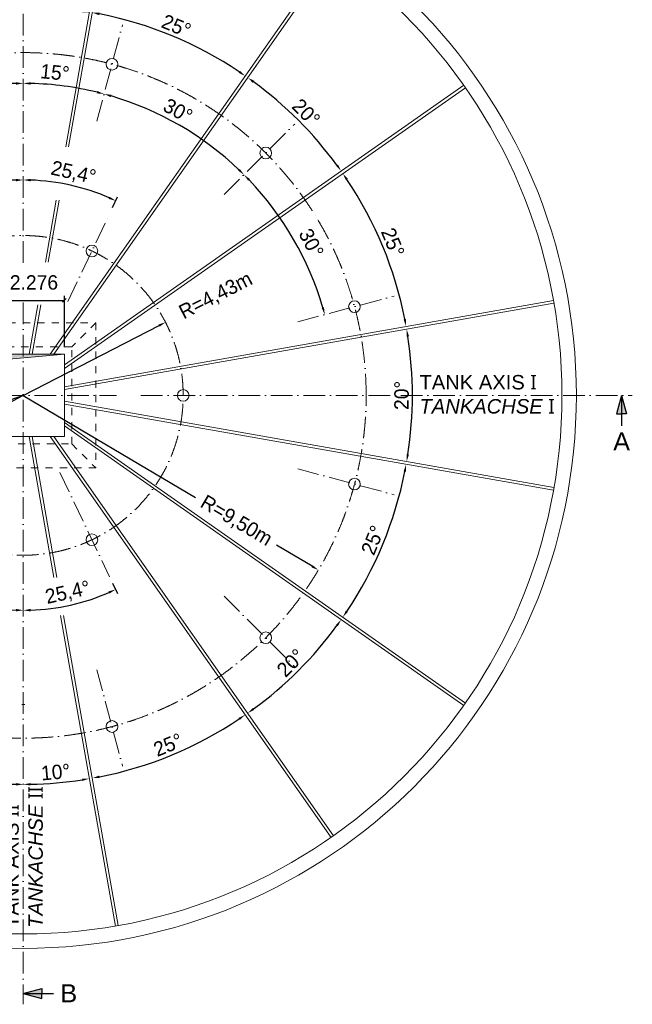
# Model space of a CAD drawing. Header units: millimetres. Extents: x -3395 to 5934498, y -177084 to 63013.
# Tile 576 of 652: x 91835 to 108810, y -16875 to 10412. Entities that reach past the tile are written whole.
import ezdxf

# ---------------------------------------------------------------- set-up
doc = ezdxf.new("R2010")
doc.units = ezdxf.units.MM
doc.linetypes.add('ACAD_ISO10W100', pattern=[18, 12, -3, 0, -3])
doc.linetypes.add('JIS_02_1.0', pattern=[2, 1, -1])
doc.layers.add('Bemaßung', color=7, linetype='Continuous', lineweight=9)
doc.layers.add('Beschriftung', color=7, linetype='Continuous', lineweight=9)
doc.styles.add('LBB3.5M1000', font='isocp.shx', dxfattribs={"height": 3.5})
doc.dimstyles.new('DIN', dxfattribs={"dimtxt": 2.5, "dimasz": 2.5, "dimexe": 1.25, "dimexo": 0.625, "dimtad": 1, "dimtih": 1, "dimdec": 4, "dimdsep": 46, "dimlunit": 6, "dimtxsty": 'Standard', "dimcen": 2.5, "dimadec": 0, "dimazin": 0, "dimtfac": 1, "dimtdec": 4, "dimtmove": 0, "dimatfit": 3, "dimfxl": 0, "dimtvp": 1, "dimtolj": 1, "dimtzin": 0, "dimarcsym": 0})

# ---------------------------------------------------------------- blocks, each defined once
blk = doc.blocks.new('*D161')
at = {"layer": 'Bemaßung', "color": 0, "lineweight": -2, "transparency": 16777216}
for p, q in [((91935, 0), (96710, -2827)), ((99938, -4737), (98948, -4151))]:
    blk.add_line(p, q, dxfattribs=at)
at = {"layer": 'Bemaßung', "color": 0, "transparency": 16777216}
blk.add_solid([(99955, -4708), (99921, -4766), (100110, -4839)], dxfattribs=at)
at = {"layer": 'DEFPOINTS', "color": 0, "transparency": 16777216}
for p in [(91935, 0), (100110, -4839)]:
    blk.add_point(p, dxfattribs=at)
at = {"layer": 'Bemaßung', "color": 0, "transparency": 16777216, "insert": (97829, -3489), "char_height": 400, "attachment_point": 5, "rotation": 329.3781}
blk.add_mtext('\\A1;R=9,50m', dxfattribs=at)
blk = doc.blocks.new('_Oblique')
at = {"color": 0, "linetype": 'ByBlock', "lineweight": -2}
blk.add_line((-0.5, -0.5), (0.5, 0.5), dxfattribs=at)
blk = doc.blocks.new('*D162')
at = {"layer": 'Bemaßung', "color": 0, "lineweight": -2, "transparency": 16777216}
blk.add_line((91935, 0), (95697, 1934), dxfattribs=at)
at = {"layer": 'Bemaßung', "color": 0, "transparency": 16777216}
blk.add_solid([(95682, 1964), (95712, 1905), (95875, 2026)], dxfattribs=at)
at = {"layer": 'DEFPOINTS', "color": 0, "transparency": 16777216}
for p in [(95875, 2026), (91935, 0)]:
    blk.add_point(p, dxfattribs=at)
at = {"layer": 'Bemaßung', "color": 0, "transparency": 16777216, "insert": (97276, 2746), "char_height": 400, "attachment_point": 5, "rotation": 27.2113}
blk.add_mtext('\\A1;R=4,43m', dxfattribs=at)
blk = doc.blocks.new('*D163')
at = {"layer": 'Bemaßung', "color": 0, "lineweight": -2, "transparency": 16777216}
for p, q in [((91935, 0), (81504, -3635)), ((78030, -4845), (78356, -4732))]:
    blk.add_line(p, q, dxfattribs=at)
at = {"layer": 'Bemaßung', "color": 0, "transparency": 16777216}
blk.add_solid([(78019, -4814), (78041, -4877), (77841, -4911)], dxfattribs=at)
at = {"layer": 'DEFPOINTS', "color": 0, "transparency": 16777216}
for p in [(91935, 0), (77841, -4911)]:
    blk.add_point(p, dxfattribs=at)
at = {"layer": 'Bemaßung', "color": 0, "transparency": 16777216, "insert": (79930, -4183), "char_height": 400, "attachment_point": 5, "rotation": 19.2115}
blk.add_mtext('\\A1;R=14,92 m', dxfattribs=at)
blk = doc.blocks.new('*D164')
at = {"layer": 'Bemaßung', "color": 0, "lineweight": -2, "transparency": 16777216}
for p, q in [((91935, 0), (81956, -5294)), ((78574, -7088), (79011, -6857))]:
    blk.add_line(p, q, dxfattribs=at)
at = {"layer": 'Bemaßung', "color": 0, "transparency": 16777216}
blk.add_solid([(78558, -7059), (78590, -7118), (78397, -7182)], dxfattribs=at)
at = {"layer": 'DEFPOINTS', "color": 0, "transparency": 16777216}
for p in [(91935, 0), (78397, -7182)]:
    blk.add_point(p, dxfattribs=at)
at = {"layer": 'Bemaßung', "color": 0, "transparency": 16777216, "insert": (80483, -6076), "char_height": 400, "attachment_point": 5, "rotation": 27.9471}
blk.add_mtext('\\A1;R=15,32 m', dxfattribs=at)
blk = doc.blocks.new('*D165')
at = {"layer": 'Bemaßung', "color": 0, "lineweight": -2, "transparency": 16777216}
blk.add_arc((91935, 0), 8647, 91.3252, 103.6748, dxfattribs=at)
at = {"layer": 'Bemaßung', "color": 0, "transparency": 16777216}
for points in [[(91735, 8678), (91736, 8611), (91935, 8647)], [(89899, 8370), (89883, 8434), (89697, 8352)]]:
    blk.add_solid(points, dxfattribs=at)
at = {"layer": 'DEFPOINTS', "color": 0, "transparency": 16777216}
for p in [(91935, 16875), (89183, 10273), (90434, 8516), (89898, 7603), (91935, -16875)]:
    blk.add_point(p, dxfattribs=at)
at = {"layer": 'Bemaßung', "color": 0, "transparency": 16777216, "insert": (91054, 8944), "char_height": 400, "attachment_point": 5, "rotation": 5.6271}
blk.add_mtext('\\A1;15°', dxfattribs=at)
blk = doc.blocks.new('*D166')
at = {"layer": 'Bemaßung', "color": 0, "lineweight": -2, "transparency": 16777216}
blk.add_arc((91935, 0), 8647, 76.3252, 88.6748, dxfattribs=at)
at = {"layer": 'Bemaßung', "color": 0, "transparency": 16777216}
for points in [[(92135, 8611), (92136, 8678), (91935, 8647)], [(93988, 8434), (93971, 8370), (94173, 8352)]]:
    blk.add_solid(points, dxfattribs=at)
at = {"layer": 'DEFPOINTS', "color": 0, "transparency": 16777216}
for p in [(91935, 16875), (94688, 10273), (93437, 8516), (93973, 7603), (91935, -16875)]:
    blk.add_point(p, dxfattribs=at)
at = {"layer": 'Bemaßung', "color": 0, "transparency": 16777216, "insert": (92811, 8950), "char_height": 400, "attachment_point": 5, "rotation": 354.4109}
blk.add_mtext('\\A1;15°', dxfattribs=at)
blk = doc.blocks.new('*D158')
at = {"layer": 'Bemaßung', "color": 0, "lineweight": -2, "transparency": 16777216}
blk.add_arc((91932, -11), 8659, 46.3234, 73.6766, dxfattribs=at)
at = {"layer": 'Bemaßung', "color": 0, "transparency": 16777216}
for points in [[(94357, 8266), (94375, 8331), (94173, 8352)], [(97935, 6275), (97889, 6227), (98055, 6111)]]:
    blk.add_solid(points, dxfattribs=at)
at = {"layer": 'DEFPOINTS', "color": 0, "transparency": 16777216}
for p in [(94685, 10261), (93970, 7592), (99452, 7509), (96899, 7082), (97498, 5555)]:
    blk.add_point(p, dxfattribs=at)
at = {"layer": 'Bemaßung', "color": 0, "transparency": 16777216, "insert": (96222, 7888), "char_height": 400, "attachment_point": 5, "rotation": 331.4937}
blk.add_mtext('\\A1;30°', dxfattribs=at)
blk = doc.blocks.new('*D167')
at = {"layer": 'Bemaßung', "color": 0, "lineweight": -2, "transparency": 16777216}
blk.add_arc((91935, 0), 8649, 16.325, 43.675, dxfattribs=at)
at = {"layer": 'Bemaßung', "color": 0, "transparency": 16777216}
for points in [[(98167, 5949), (98214, 5996), (98051, 6116)], [(100267, 2440), (100203, 2422), (100289, 2238)]]:
    blk.add_solid(points, dxfattribs=at)
at = {"layer": 'DEFPOINTS', "color": 0, "transparency": 16777216}
for p in [(99455, 7520), (97501, 5566), (99020, 4961), (102208, 2753), (99539, 2037)]:
    blk.add_point(p, dxfattribs=at)
at = {"layer": 'Bemaßung', "color": 0, "transparency": 16777216, "insert": (99915, 4222), "char_height": 400, "attachment_point": 5, "rotation": 297.8853}
blk.add_mtext('\\A1;30°', dxfattribs=at)
blk = doc.blocks.new('*D168')
at = {"layer": 'Bemaßung', "color": 0, "lineweight": -2, "transparency": 16777216}
blk.add_line((89462, 5208), (89321, 5506), dxfattribs=at)
blk.add_arc((91935, 0), 5970, 91.9195, 113.4805, dxfattribs=at)
at = {"layer": 'Bemaßung', "color": 0, "transparency": 16777216}
for points in [[(91735, 6000), (91736, 5933), (91935, 5970)], [(89570, 5445), (89543, 5506), (89374, 5393)]]:
    blk.add_solid(points, dxfattribs=at)
at = {"layer": 'DEFPOINTS', "color": 0, "transparency": 16777216}
for p in [(91935, 16875), (91056, 5905), (89548, 5027), (90921, 2135), (91935, -16875)]:
    blk.add_point(p, dxfattribs=at)
at = {"layer": 'Bemaßung', "color": 0, "transparency": 16777216, "insert": (90549, 6149), "char_height": 400, "attachment_point": 5, "rotation": 12.7}
blk.add_mtext('\\A1;25,4°', dxfattribs=at)
blk = doc.blocks.new('*D169')
at = {"layer": 'Bemaßung', "color": 0, "lineweight": -2, "transparency": 16777216}
blk.add_line((94408, 5208), (94549, 5506), dxfattribs=at)
blk.add_arc((91935, 0), 5970, 66.5196, 88.0804, dxfattribs=at)
at = {"layer": 'Bemaßung', "color": 0, "transparency": 16777216}
for points in [[(92135, 5933), (92136, 6000), (91935, 5970)], [(94328, 5506), (94300, 5445), (94496, 5393)]]:
    blk.add_solid(points, dxfattribs=at)
at = {"layer": 'DEFPOINTS', "color": 0, "transparency": 16777216}
for p in [(91935, 16875), (93674, 5711), (94322, 5027), (92949, 2135), (91935, -16875)]:
    blk.add_point(p, dxfattribs=at)
at = {"layer": 'Bemaßung', "color": 0, "transparency": 16777216, "insert": (93321, 6149), "char_height": 400, "attachment_point": 5, "rotation": 347.3}
blk.add_mtext('\\A1;25,4°', dxfattribs=at)
blk = doc.blocks.new('*D170')
at = {"layer": 'Bemaßung', "color": 0, "lineweight": -2, "transparency": 16777216}
blk.add_line((89462, -5208), (89327, -5492), dxfattribs=at)
blk.add_arc((91935, 0), 5955, 246.5243, 268.0757, dxfattribs=at)
at = {"layer": 'Bemaßung', "color": 0, "transparency": 16777216}
for points in [[(89549, -5493), (89577, -5432), (89381, -5379)], [(91736, -5918), (91735, -5985), (91935, -5955)]]:
    blk.add_solid(points, dxfattribs=at)
at = {"layer": 'DEFPOINTS', "color": 0, "transparency": 16777216}
for p in [(91935, 16875), (90921, -2135), (89548, -5027), (90201, -5697), (91935, -16875)]:
    blk.add_point(p, dxfattribs=at)
at = {"layer": 'Bemaßung', "color": 0, "transparency": 16777216, "insert": (90699, -5484), "char_height": 400, "attachment_point": 5, "rotation": 347.3}
blk.add_mtext('\\A1;25,4°', dxfattribs=at)
blk = doc.blocks.new('*D171')
at = {"layer": 'Bemaßung', "color": 0, "lineweight": -2, "transparency": 16777216}
blk.add_line((94408, -5208), (94543, -5493), dxfattribs=at)
blk.add_arc((91935, 0), 5956, 271.9242, 293.4758, dxfattribs=at)
at = {"layer": 'Bemaßung', "color": 0, "transparency": 16777216}
for points in [[(94294, -5432), (94321, -5493), (94490, -5380)], [(92136, -5986), (92135, -5919), (91935, -5956)]]:
    blk.add_solid(points, dxfattribs=at)
at = {"layer": 'DEFPOINTS', "color": 0, "transparency": 16777216}
for p in [(91935, 16875), (92949, -2135), (94322, -5027), (92812, -5891), (91935, -16875)]:
    blk.add_point(p, dxfattribs=at)
at = {"layer": 'Bemaßung', "color": 0, "transparency": 16777216, "insert": (93171, -5485), "char_height": 400, "attachment_point": 5, "rotation": 12.7}
blk.add_mtext('\\A1;25,4°', dxfattribs=at)
blk = doc.blocks.new('*D172')
at = {"layer": 'Bemaßung', "color": 0, "lineweight": -2, "transparency": 16777216}
blk.add_arc((91935, -230), 10550, 261.0862, 268.9138, dxfattribs=at)
at = {"layer": 'Bemaßung', "color": 0, "transparency": 16777216}
for points in [[(90295, -10685), (90306, -10620), (90103, -10620)], [(91736, -10745), (91735, -10811), (91935, -10780)]]:
    blk.add_solid(points, dxfattribs=at)
at = {"layer": 'DEFPOINTS', "color": 0, "transparency": 16777216}
for p in [(91935, 16875), (91777, -1127), (90710, -10709), (89383, -14705), (91935, -16875)]:
    blk.add_point(p, dxfattribs=at)
at = {"layer": 'Bemaßung', "color": 0, "transparency": 16777216, "insert": (91042, -10441), "char_height": 400, "attachment_point": 5, "rotation": 355}
blk.add_mtext('\\A1;10°', dxfattribs=at)
blk = doc.blocks.new('*D176')
at = {"layer": 'Bemaßung', "color": 0, "lineweight": -2, "transparency": 16777216}
blk.add_arc((92106, -71), 10598, 326.0813, 348.9187, dxfattribs=at)
at = {"layer": 'Bemaßung', "color": 0, "transparency": 16777216}
for points in [[(102474, -2102), (102539, -2114), (102543, -1911)], [(100928, -6003), (100873, -5966), (100787, -6149)]]:
    blk.add_solid(points, dxfattribs=at)
at = {"layer": 'DEFPOINTS', "color": 0, "transparency": 16777216}
for p in [(93048, -237), (92890, -620), (106626, -2631), (101577, -4827), (104184, -8528)]:
    blk.add_point(p, dxfattribs=at)
at = {"layer": 'Bemaßung', "color": 0, "transparency": 16777216, "insert": (101620, -4012), "char_height": 400, "attachment_point": 5, "rotation": 67.5}
blk.add_mtext('\\A1;25°', dxfattribs=at)
blk = doc.blocks.new('*D177')
at = {"layer": 'Bemaßung', "color": 0, "lineweight": -2, "transparency": 16777216}
blk.add_arc((92166, 0), 10552, 351.086, 8.914, dxfattribs=at)
at = {"layer": 'Bemaßung', "color": 0, "transparency": 16777216}
for points in [[(102558, 1630), (102623, 1641), (102558, 1832)], [(102623, -1641), (102558, -1630), (102558, -1832)]]:
    blk.add_solid(points, dxfattribs=at)
at = {"layer": 'DEFPOINTS', "color": 0, "transparency": 16777216}
for p in [(106640, 2552), (93062, 158), (93062, -158), (102700, -614), (106640, -2552)]:
    blk.add_point(p, dxfattribs=at)
at = {"layer": 'Bemaßung', "color": 0, "transparency": 16777216, "insert": (102418, 0), "char_height": 400, "attachment_point": 5, "rotation": 90}
blk.add_mtext('\\A1;20°', dxfattribs=at)
blk = doc.blocks.new('*D182')
at = {"layer": 'Bemaßung', "color": 0, "lineweight": -2, "transparency": 16777216}
blk.add_arc((91935, -230), 10550, 271.0862, 278.9138, dxfattribs=at)
at = {"layer": 'Bemaßung', "color": 0, "transparency": 16777216}
for points in [[(93564, -10620), (93575, -10685), (93767, -10620)], [(92136, -10811), (92135, -10745), (91935, -10780)]]:
    blk.add_solid(points, dxfattribs=at)
at = {"layer": 'DEFPOINTS', "color": 0, "transparency": 16777216}
for p in [(91935, 16875), (92093, -1127), (92549, -10762), (94488, -14705), (91935, -16875)]:
    blk.add_point(p, dxfattribs=at)
at = {"layer": 'Bemaßung', "color": 0, "transparency": 16777216, "insert": (92829, -10441), "char_height": 400, "attachment_point": 5, "rotation": 5}
blk.add_mtext('\\A1;10°', dxfattribs=at)
blk = doc.blocks.new('*D180')
at = {"layer": 'Bemaßung', "color": 0, "lineweight": -2, "transparency": 16777216}
blk.add_arc((92006, -171), 10598, 281.0813, 303.9187, dxfattribs=at)
at = {"layer": 'Bemaßung', "color": 0, "transparency": 16777216}
for points in [[(97901, -8938), (97939, -8993), (98085, -8852)], [(94049, -10604), (94037, -10538), (93846, -10608)]]:
    blk.add_solid(points, dxfattribs=at)
at = {"layer": 'DEFPOINTS', "color": 0, "transparency": 16777216}
for p in [(92555, -955), (92172, -1113), (95339, -10231), (100463, -12249), (94566, -14691)]:
    blk.add_point(p, dxfattribs=at)
at = {"layer": 'Bemaßung', "color": 0, "transparency": 16777216, "insert": (95947, -9685), "char_height": 400, "attachment_point": 5, "rotation": 22.5}
blk.add_mtext('\\A1;25°', dxfattribs=at)
blk = doc.blocks.new('*D181')
at = {"layer": 'Bemaßung', "color": 0, "lineweight": -2, "transparency": 16777216}
blk.add_arc((92098, -163), 10552, 306.086, 323.914, dxfattribs=at)
at = {"layer": 'Bemaßung', "color": 0, "transparency": 16777216}
for points in [[(100599, -6359), (100653, -6398), (100742, -6215)], [(98333, -8718), (98294, -8663), (98151, -8807)]]:
    blk.add_solid(points, dxfattribs=at)
at = {"layer": 'DEFPOINTS', "color": 0, "transparency": 16777216}
for p in [(92844, -685), (92620, -909), (99113, -8046), (104138, -8593), (100529, -12203)]:
    blk.add_point(p, dxfattribs=at)
at = {"layer": 'Bemaßung', "color": 0, "transparency": 16777216, "insert": (99348, -7412), "char_height": 400, "attachment_point": 5, "rotation": 45}
blk.add_mtext('\\A1;20°', dxfattribs=at)
blk = doc.blocks.new('*D189')
at = {"layer": 'Bemaßung', "color": 0, "lineweight": -2, "transparency": 16777216}
blk.add_arc((91935, 230), 10550, 91.0862, 98.9138, dxfattribs=at)
at = {"layer": 'Bemaßung', "color": 0, "transparency": 16777216}
for points in [[(90306, 10620), (90295, 10685), (90103, 10620)], [(91735, 10811), (91736, 10745), (91935, 10780)]]:
    blk.add_solid(points, dxfattribs=at)
at = {"layer": 'DEFPOINTS', "color": 0, "transparency": 16777216}
for p in [(91935, 16875), (89383, 14705), (91322, 10762), (91777, 1127), (91935, -16875)]:
    blk.add_point(p, dxfattribs=at)
at = {"layer": 'Bemaßung', "color": 0, "transparency": 16777216, "insert": (90990, 11039), "char_height": 400, "attachment_point": 5, "rotation": 5}
blk.add_mtext('\\A1;10°', dxfattribs=at)
blk = doc.blocks.new('*D188')
at = {"layer": 'Bemaßung', "color": 0, "lineweight": -2, "transparency": 16777216}
blk.add_arc((92106, 71), 10598, 11.0813, 33.9187, dxfattribs=at)
at = {"layer": 'Bemaßung', "color": 0, "transparency": 16777216}
for points in [[(100873, 5966), (100928, 6003), (100787, 6149)], [(102539, 2114), (102474, 2102), (102543, 1911)]]:
    blk.add_solid(points, dxfattribs=at)
at = {"layer": 'DEFPOINTS', "color": 0, "transparency": 16777216}
for p in [(104184, 8528), (102166, 3404), (106626, 2631), (92890, 620), (93048, 237)]:
    blk.add_point(p, dxfattribs=at)
at = {"layer": 'Bemaßung', "color": 0, "transparency": 16777216, "insert": (102174, 4241), "char_height": 400, "attachment_point": 5, "rotation": 292.5}
blk.add_mtext('\\A1;25°', dxfattribs=at)
blk = doc.blocks.new('*D183')
at = {"layer": 'Bemaßung', "color": 0, "lineweight": -2, "transparency": 16777216}
blk.add_arc((91935, 230), 10550, 81.0862, 88.9138, dxfattribs=at)
at = {"layer": 'Bemaßung', "color": 0, "transparency": 16777216}
for points in [[(92135, 10745), (92136, 10811), (91935, 10780)], [(93575, 10685), (93564, 10620), (93767, 10620)]]:
    blk.add_solid(points, dxfattribs=at)
at = {"layer": 'DEFPOINTS', "color": 0, "transparency": 16777216}
for p in [(91935, 16875), (94488, 14705), (93160, 10709), (92093, 1127), (91935, -16875)]:
    blk.add_point(p, dxfattribs=at)
at = {"layer": 'Bemaßung', "color": 0, "transparency": 16777216, "insert": (92881, 11039), "char_height": 400, "attachment_point": 5, "rotation": 355}
blk.add_mtext('\\A1;10°', dxfattribs=at)
blk = doc.blocks.new('*D184')
at = {"layer": 'Bemaßung', "color": 0, "lineweight": -2, "transparency": 16777216}
blk.add_arc((92006, 171), 10598, 56.0813, 78.9187, dxfattribs=at)
at = {"layer": 'Bemaßung', "color": 0, "transparency": 16777216}
for points in [[(94037, 10538), (94049, 10604), (93846, 10608)], [(97939, 8993), (97901, 8938), (98085, 8852)]]:
    blk.add_solid(points, dxfattribs=at)
at = {"layer": 'DEFPOINTS', "color": 0, "transparency": 16777216}
for p in [(94566, 14691), (100463, 12249), (96762, 9641), (92172, 1113), (92555, 955)]:
    blk.add_point(p, dxfattribs=at)
at = {"layer": 'Bemaßung', "color": 0, "transparency": 16777216, "insert": (96176, 10239), "char_height": 400, "attachment_point": 5, "rotation": 337.5}
blk.add_mtext('\\A1;25°', dxfattribs=at)
blk = doc.blocks.new('*D185')
at = {"layer": 'Bemaßung', "color": 0, "lineweight": -2, "transparency": 16777216}
blk.add_arc((92098, 163), 10552, 36.086, 53.914, dxfattribs=at)
at = {"layer": 'Bemaßung', "color": 0, "transparency": 16777216}
for points in [[(98294, 8663), (98333, 8718), (98151, 8807)], [(100653, 6398), (100599, 6359), (100742, 6215)]]:
    blk.add_solid(points, dxfattribs=at)
at = {"layer": 'DEFPOINTS', "color": 0, "transparency": 16777216}
for p in [(100529, 12203), (104138, 8593), (99981, 7178), (92620, 909), (92844, 685)]:
    blk.add_point(p, dxfattribs=at)
at = {"layer": 'Bemaßung', "color": 0, "transparency": 16777216, "insert": (99772, 7837), "char_height": 400, "attachment_point": 5, "rotation": 315}
blk.add_mtext('\\A1;20°', dxfattribs=at)
blk = doc.blocks.new('*D190')
at = {"layer": 'Bemaßung', "color": 0, "lineweight": -2, "transparency": 16777216}
for p, q in [((90797, 1338), (90797, 2757)), ((93073, 1338), (93073, 2757)), ((90797, 2632), (93073, 2632))]:
    blk.add_line(p, q, dxfattribs=at)
at = {"layer": 'DEFPOINTS', "color": 0, "transparency": 16777216}
for p in [(93073, 2632), (90797, 1138), (93073, 1138)]:
    blk.add_point(p, dxfattribs=at)
at = {"layer": 'Bemaßung', "color": 0, "lineweight": -2, "transparency": 16777216, "xscale": 100, "yscale": 100, "zscale": 100, "rotation": 180}
blk.add_blockref('_Oblique', (90797, 2632), dxfattribs=at)
at = {"layer": 'Bemaßung', "color": 0, "lineweight": -2, "transparency": 16777216, "xscale": 100, "yscale": 100, "zscale": 100}
blk.add_blockref('_Oblique', (93073, 2632), dxfattribs=at)
at = {"layer": 'Bemaßung', "color": 0, "transparency": 16777216, "insert": (92230, 3128), "char_height": 400, "attachment_point": 5}
blk.add_mtext('\\A1;2.276', dxfattribs=at)

msp = doc.modelspace()

# ---------------------------------------------------------------- hatches: boundary and pattern name
for points in [[(108510.21135, 0), (108372.96979, -512.19248), (108510.21135, -512.19248)], [(108510.21135, 0), (108510.21135, -512.19248), (108647.45291, -512.19248)], [(91935.21135, -16575), (92447.40384, -16437.75844), (92447.40384, -16575)], [(91935.21135, -16575), (92447.40384, -16575), (92447.40384, -16712.24156)]]:
    msp.add_hatch(color=256).paths.add_polyline_path(points)
at = {"layer": 'Bemaßung'}
h = msp.add_hatch(color=256, dxfattribs=at)
h.dxf.hatch_style = 1
h.paths.add_polyline_path([(91935.21135, 1138), (90797.21135, 1138), (90797.21135, 57.11519), (90901.77038, 57.11519), (90980.31597, 954.89538), (91935.21135, 1038.4379)])
h.paths.add_polyline_path([(93073.21135, 1138), (91935.21135, 1138), (91935.21135, 1038.4379)])
h.paths.add_polyline_path([(90901.77038, 57.11519), (90797.21135, 57.11519), (90797.21135, 0), (90896.77345, 0)])
h.paths.add_polyline_path([(90891.77652, -57.11519), (90797.21135, -57.11519), (90797.21135, -1138)])

# ---------------------------------------------------------------- linework, layer by layer
at = {"linetype": 'ACAD_ISO10W100', "lineweight": 18, "ltscale": 50}
for p, q in [((91935.21135, 16875), (91935.21135, 3571.85991)), ((93972.55814, 7603.48173), (94687.77208, 10272.6965)), ((97501.34629, 5566.13494), (99455.34712, 7520.13577)), ((93170.90185, 2602.35814), (94322.26882, 5027.13136)), ((99538.69308, 2037.34679), (102207.90785, 2752.56073)), ((91935.21135, 2576.82729), (91935.21135, -16875)), ((76047.42134, 0), (94517.65122, 0)), ((95195.78628, 0), (108810.21135, 0)), ((92948.9649, -2134.96001), (94322.26882, -5027.13136)), ((99538.69308, -2037.34679), (102207.90785, -2752.56073)), ((97501.34629, -5566.13494), (99455.34712, -7520.13577)), ((93972.55814, -7603.48173), (94687.77208, -10272.6965))]:
    msp.add_line(p, q, dxfattribs=at)
at = {"lineweight": 18, "ltscale": 10}
for p, q in [((93109.80108, 6891.78018), (94487.50878, 14705.14885)), ((93191.03521, 6891.78018), (94566.2934, 14691.257)), ((92683.21655, 1138), (100463.04284, 12248.74341)), ((92780.87851, 1138), (100528.575, 12202.8573)), ((93073.21135, 845.66716), (104138.06865, 8593.36365)), ((93073.21135, 748.00519), (104183.95476, 8527.83149)), ((92545.67756, 3692.47675), (92848.64989, 5410.71819)), ((92626.91169, 3692.47675), (92929.88402, 5410.71819)), ((92095.25439, 1138), (92337.63442, 2512.60545)), ((92176.48852, 1138), (92418.864, 2512.57967)), ((93073.21135, 241.27717), (106626.46835, 2631.08205)), ((93073.21135, 160.04304), (106640.3602, 2552.29743)), ((93073.21135, 1138), (90980.31597, 954.89538)), ((93073.21135, -160.04304), (106640.3602, -2552.29743)), ((93073.21135, -241.27717), (106626.46835, -2631.08205)), ((93073.21135, -748.00519), (104183.95476, -8527.83149)), ((93073.21135, -845.66716), (104138.06865, -8593.36365)), ((92095.25439, -1138), (92784.08471, -5044.5509)), ((92176.48852, -1138), (92865.31884, -5044.5509)), ((92683.21655, -1138), (100463.04284, -12248.74341)), ((92780.87851, -1138), (100528.575, -12202.8573)), ((92969.56276, -6096.44916), (94487.50878, -14705.14885)), ((93050.79689, -6096.44916), (94566.2934, -14691.257))]:
    msp.add_line(p, q, dxfattribs=at)
at = {"linetype": 'JIS_02_1.0', "lineweight": 18, "ltscale": 200}
for p, q in [((93947.20088, 2011.98953), (93280.31835, 1345.107)), ((93280.31835, -1345.107), (93947.20088, -2011.98953))]:
    msp.add_line(p, q, dxfattribs=at)
for p, q in [((108510.21135, 0), (108372.96979, -512.19248)), ((108510.21135, 0), (108510.21135, -839.91397)), ((108510.21135, 0), (108647.45291, -512.19248)), ((108372.96979, -512.19248), (108510.21135, -512.19248)), ((108647.45291, -512.19248), (108510.21135, -512.19248)), ((91935.21135, -16575), (92447.40384, -16437.75844)), ((91935.21135, -16575), (92775.12532, -16575)), ((91935.21135, -16575), (92447.40384, -16712.24156)), ((92447.40384, -16437.75844), (92447.40384, -16575)), ((92447.40384, -16712.24156), (92447.40384, -16575))]:
    msp.add_line(p, q)
msp.add_lwpolyline([(89923.22182, 552.69978), (89923.22182, 2011.98953), (93947.20088, 2011.98953), (93947.20088, -2011.98953), (89923.22182, -2011.98953), (89923.22182, -552.4784)], dxfattribs=at)
msp.add_lwpolyline([(90590.10435, -1345.107), (93280.31835, -1345.107), (93280.31835, 1345.107), (90590.10435, 1345.107)], close=True, dxfattribs=at)
at = {"lineweight": 18, "ltscale": 10}
msp.add_lwpolyline([(90797.21135, -1138), (93073.21135, -1138), (93073.21135, 1138), (90797.21135, 1138)], close=True, dxfattribs=at)
for centre, radius in [((91935.21135, 0), 15325), ((91935.21135, 0), 14925), ((94393.99228, 9176.29535), 161.95), ((98652.72577, 6717.51442), 161.95), ((93835.39399, 4001.77535), 161.95), ((101111.5067, 2458.78093), 161.95), ((96365.21135, 0), 161.95), ((101111.5067, -2458.78093), 161.95), ((93835.39399, -4001.77535), 161.95), ((98652.72577, -6717.51442), 161.95), ((94393.99228, -9176.29535), 161.95)]:
    msp.add_circle(centre, radius, dxfattribs=at)
at = {"linetype": 'ACAD_ISO10W100', "lineweight": 18, "ltscale": 50}
for radius in [9500, 4430]:
    msp.add_circle((91935.21135, 0), radius, dxfattribs=at)
at = {"layer": 'Bemaßung'}
msp.add_line((91895.21135, -8570.3299), (91975.21135, -8570.3299), dxfattribs=at)

# ---------------------------------------------------------------- texts
at = {"layer": 'Beschriftung', "attachment_point": 1, "style": 'LBB3.5M1000'}
for s, insert, char_height, width in [('{\\fArial|b0|i0|c0|p34;TANK AXIS \\fSegoe UI|b0|i0|c0|p34;I\\fArial|b0|i0|c0|p34;\\P\\fArial|b0|i1|c0|p34;TANKACHSE \\fSegoe UI|b0|i0|c0|p34;I}', (102912.75603, 564.83366), 400, 3862.9561215), ('{\\fArial|b0|i0|c0|p34;A}', (108280.91991, -1026.64518), 500, 335.8461916), ('{\\fArial|b0|i0|c0|p34;B}', (92962.90344, -16319.10309), 500, 335.8461916)]:
    msp.add_mtext(s, dxfattribs=dict(at, insert=insert, char_height=char_height, width=width))
at = {"layer": 'Beschriftung', "insert": (91408.23615, -14756.22198), "char_height": 400, "width": 4092.6891744, "attachment_point": 1, "rotation": 90, "style": 'LBB3.5M1000'}
msp.add_mtext('{\\fArial|b0|i0|c0|p34;TANK AXIS \\fSegoe UI|b0|i0|c0|p34;II\\fArial|b0|i0|c0|p34;\\P\\fArial|b0|i1|c0|p34;TANKACHSE \\fSegoe UI|b0|i0|c0|p34;II}', dxfattribs=at)

# ---------------------------------------------------------------- dimensions: what is measured, and where the dimension line sits
at = {"layer": 'Bemaßung'}
for base, line1, line2, picture, middle in [((90433.65064, 8515.77396), ((89897.86456, 7603.48173), (89182.65062, 10272.6965)), ((91935.21135, 16875), (91935.21135, -16875)), '*D165', (91053.97495, 8944.01112)), ((93436.77206, 8515.77396), ((91935.21135, 16875), (91935.21135, -16875)), ((93972.55814, 7603.48173), (94687.77208, 10272.6965)), '*D166', (92811.06696, 8950.2402)), ((96898.69871, 7081.60479), ((93969.52425, 7592.1591), (94684.73819, 10261.37387)), ((97498.3124, 5554.81231), (99452.31323, 7508.81314)), '*D158', (96222.49073, 7888.36626)), ((99019.8247, 4960.69967), ((97501.34629, 5566.13494), (99455.34712, 7520.13577)), ((99538.69308, 2037.34679), (102207.90785, 2752.56073)), '*D167', (99914.81566, 4222.3619))]:
    dim = msp.add_angular_dim_2l(base=base, line1=line1, line2=line2, dimstyle='DIN', override={"dimscale": 100, "dimtxt": 4, "dimasz": 2, "dimexo": 2, "dimgap": 1, "dimtih": 0, "dimsah": 1, "dimtmove": 2}, dxfattribs=at)
    dim.commit()
    dim.dimension.update_dxf_attribs({"geometry": picture, "text_midpoint": middle, "dimtype": 162})
for base, line1, line2, override, picture, middle in [((91056.20857, 5905.04324), ((90921.4578, 2134.96001), (89548.15388, 5027.13136)), ((91935.21135, 16875), (91935.21135, -16875)), {"dimscale": 100, "dimtxt": 4, "dimasz": 2, "dimexo": 2, "dimgap": 1, "dimtih": 0, "dimsah": 1, "dimadec": 1, "dimtm": 1e-09, "dimtmove": 2}, '*D168', (90549.42384, 6149.22412)), ((90200.72382, -5696.95276), ((90921.4578, -2134.96001), (89548.15388, -5027.13136)), ((91935.21135, -16875), (91935.21135, 16875)), {"dimscale": 100, "dimtxt": 4, "dimasz": 2, "dimexo": 2, "dimgap": 1, "dimtih": 0, "dimsah": 1, "dimadec": 1, "dimazin": 0, "dimtol": 0, "dimlim": 0, "dimtm": 1e-09, "dimtmove": 2}, '*D170', (90699.27803, -5484.26868)), ((90710.48114, -10708.5874), ((91777.11414, -1126.96463), (89382.91392, -14705.14885)), ((91935.21135, 16875), (91935.21135, -16875)), {"dimscale": 100, "dimtxt": 4, "dimasz": 2, "dimexo": 2, "dimgap": 1, "dimtih": 0, "dimsah": 1, "dimtmove": 2}, '*D172', (91041.90255, -10440.91711)), ((91321.80847, 10762.07161), ((91777.11414, 1126.96463), (89382.91392, 14705.14885)), ((91935.21135, -16875), (91935.21135, 16875)), {"dimscale": 100, "dimtxt": 4, "dimasz": 2, "dimexo": 2, "dimgap": 1, "dimtih": 0, "dimsah": 1, "dimtmove": 2}, '*D189', (90989.60911, 11038.63393)), ((93673.94102, 5710.88615), ((92948.9649, 2134.96001), (94322.26882, 5027.13136)), ((91935.21135, 16875), (91935.21135, -16875)), {"dimscale": 100, "dimtxt": 4, "dimasz": 2, "dimexo": 2, "dimgap": 1, "dimtih": 0, "dimsah": 1, "dimadec": 1, "dimtm": 1e-09, "dimtmove": 2}, '*D169', (93320.91084, 6148.83356)), ((92812.06897, -5890.63227), ((92948.9649, -2134.96001), (94322.26882, -5027.13136)), ((91935.21135, -16875), (91935.21135, 16875)), {"dimscale": 100, "dimtxt": 4, "dimasz": 2, "dimexo": 2, "dimgap": 1, "dimtih": 0, "dimsah": 1, "dimadec": 1, "dimazin": 0, "dimtol": 0, "dimlim": 0, "dimtm": 1e-09, "dimtmove": 2}, '*D171', (93171.23161, -5484.65446)), ((92548.61423, -10762.07161), ((92093.30856, -1126.96463), (94487.50878, -14705.14885)), ((91935.21135, 16875), (91935.21135, -16875)), {"dimscale": 100, "dimtxt": 4, "dimasz": 2, "dimexo": 2, "dimgap": 1, "dimtih": 0, "dimsah": 1, "dimtmove": 2}, '*D182', (92828.52015, -10440.91711)), ((93159.94156, 10708.5874), ((92093.30856, 1126.96463), (94487.50878, 14705.14885)), ((91935.21135, -16875), (91935.21135, 16875)), {"dimscale": 100, "dimtxt": 4, "dimasz": 2, "dimexo": 2, "dimgap": 1, "dimtih": 0, "dimsah": 1, "dimtmove": 2}, '*D183', (92880.81359, 11038.63393)), ((96762.28432, 9641.41204), ((92554.77191, 954.56205), (100463.04284, 12248.74341)), ((92172.09318, 1113.07277), (94566.2934, 14691.257)), {"dimscale": 100, "dimtxt": 4, "dimasz": 2, "dimexo": 2, "dimgap": 1, "dimtih": 0, "dimsah": 1, "dimtmove": 2}, '*D184', (96176.39821, 10239.13084)), ((99980.93103, 7178.01195), ((92843.88729, 685.09272), (104138.06865, 8593.36365)), ((92620.30407, 908.67594), (100528.575, 12202.8573)), {"dimscale": 100, "dimtxt": 4, "dimasz": 2, "dimexo": 2, "dimgap": 1, "dimtih": 0, "dimsah": 1, "dimtmove": 2}, '*D185', (99771.83306, 7836.62171)), ((102165.98623, 3404.25545), ((93048.28412, 236.88183), (106626.46835, 2631.08205)), ((92889.7734, 619.56056), (104183.95476, 8527.83149)), {"dimscale": 100, "dimtxt": 4, "dimasz": 2, "dimexo": 2, "dimgap": 1, "dimtih": 0, "dimsah": 1, "dimtmove": 2}, '*D188', (102174.3529, 4241.1913)), ((102700.0257, -613.56263), ((93062.17598, 158.09721), (106640.3602, 2552.29743)), ((93062.17598, -158.09721), (106640.3602, -2552.29743)), {"dimscale": 100, "dimtxt": 4, "dimasz": 2, "dimexo": 2, "dimgap": 1, "dimtih": 0, "dimsah": 1, "dimtmove": 2}, '*D177', (102417.87855, 0)), ((101576.63375, -4827.07818), ((93048.28412, -236.88183), (106626.46835, -2631.08205)), ((92889.7734, -619.56056), (104183.95476, -8527.83149)), {"dimscale": 100, "dimtxt": 4, "dimasz": 2, "dimexo": 2, "dimgap": 1, "dimtih": 0, "dimsah": 1, "dimtmove": 2}, '*D176', (101620.02518, -4011.58124)), ((99113.2233, -8045.71968), ((92843.88729, -685.09272), (104138.06865, -8593.36365)), ((92620.30407, -908.67594), (100528.575, -12202.8573)), {"dimscale": 100, "dimtxt": 4, "dimasz": 2, "dimexo": 2, "dimgap": 1, "dimtih": 0, "dimsah": 1, "dimtmove": 2}, '*D181', (99347.56899, -7412.35764)), ((95339.46315, -10230.76386), ((92554.77191, -954.56205), (100463.04284, -12248.74341)), ((92172.09318, -1113.07277), (94566.2934, -14691.257)), {"dimscale": 100, "dimtxt": 4, "dimasz": 2, "dimexo": 2, "dimgap": 1, "dimtih": 0, "dimsah": 1, "dimtmove": 2}, '*D180', (95946.78815, -9684.80312))]:
    dim = msp.add_angular_dim_2l(base=base, line1=line1, line2=line2, dimstyle='DIN', override=override, dxfattribs=at)
    dim.commit()
    dim.dimension.update_dxf_attribs({"geometry": picture, "text_midpoint": middle})
dim = msp.add_linear_dim(base=(93073.21135, 2631.52418), p1=(90797.21135, 1138), p2=(93073.21135, 1138), dimstyle='DIN', override={"dimscale": 100, "dimtxt": 4, "dimasz": 1, "dimexo": 2, "dimgap": 0.5, "dimtih": 0, "dimdec": 2, "dimblk1": 'Oblique', "dimblk2": 'Oblique', "dimsah": 1, "dimtmove": 2}, dxfattribs=at)
dim.commit()
dim.dimension.update_dxf_attribs({"geometry": '*D190', "text_midpoint": (92229.9202, 3128.31336), "dimtype": 160})
for mpoint, text, picture, middle in [((95874.92649, 2025.72077), 'R=4,43m', '*D162', (97276.23628, 2746.24554)), ((77841.38317, -4911.17421), 'R=14,92 m', '*D163', (79930.21246, -4183.295)), ((78397.39699, -7182.14504), 'R=15,32 m', '*D164', (80483.27908, -6075.53305)), ((100110.41557, -4839.01188), 'R=9,50m', '*D161', (97829.17265, -3488.71392))]:
    dim = msp.add_radius_dim(center=(91935.21135, 0), mpoint=mpoint, text=text, dimstyle='DIN', override={"dimscale": 100, "dimtxt": 4, "dimasz": 2, "dimexo": 2, "dimgap": 1, "dimtih": 0, "dimblk1": 'Oblique', "dimsah": 1, "dimtmove": 2}, dxfattribs=at)
    dim.commit()
    dim.dimension.update_dxf_attribs({"geometry": picture, "text_midpoint": middle, "dimtype": 164})

doc.saveas('drawing.dxf')
